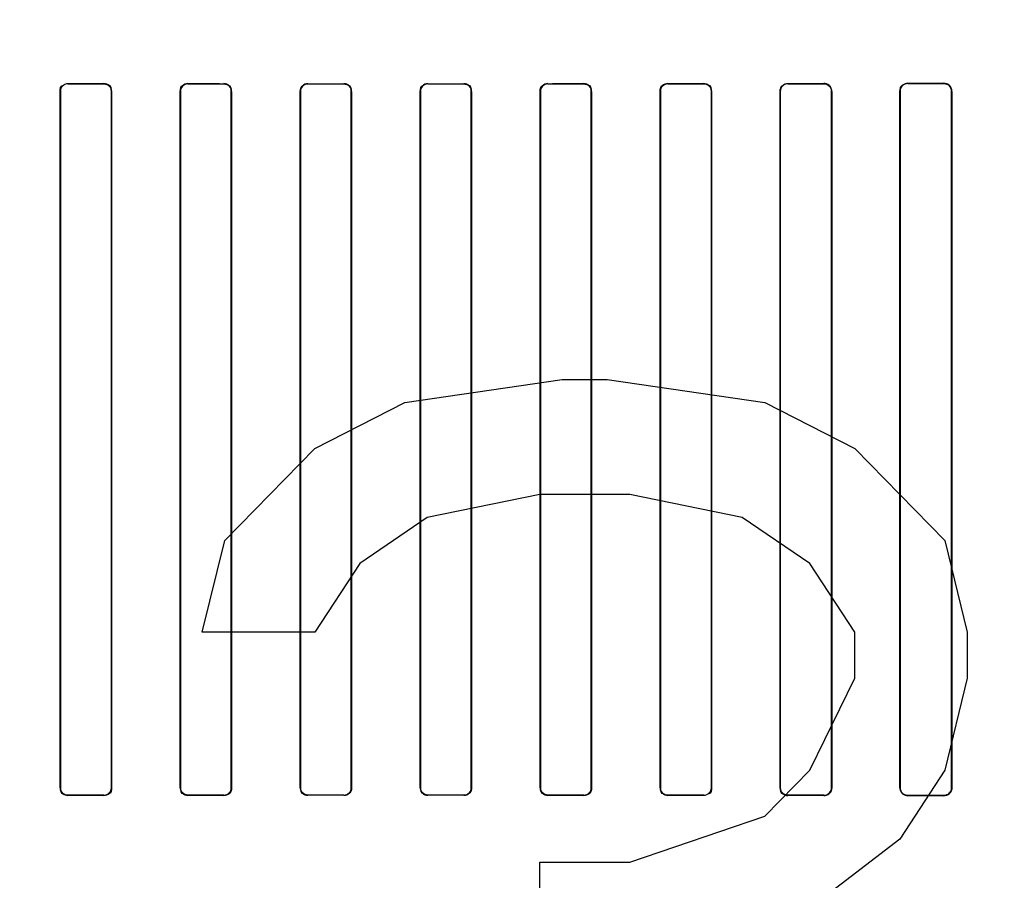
# Model space of a CAD drawing. Header units: millimetres. Extents: x 0 to 297, y 0 to 210.
# Tile 347 of 438: x 242.319 to 242.565, y 157.244 to 157.459. Entities that reach past the tile are written whole.
import ezdxf

# ---------------------------------------------------------------- set-up
doc = ezdxf.new("R2010")
doc.units = ezdxf.units.MM
doc.header["$LTSCALE"] = 16.335
doc.layers.get('0').update_dxf_attribs({"linetype": 'CONTINUOUS'})
for name, color, linetype in [('AXES_REF', 7, 'CONTINUOUS'), ('INTFCLR_1', 7, 'CONTINUOUS'), ('INTFCLR_72935', 7, 'CONTINUOUS')]:
    doc.layers.add(name, color=color, linetype=linetype)

msp = doc.modelspace()

# ---------------------------------------------------------------- linework, layer by layer
at = {"color": 7, "linetype": 'Continuous'}
for p, q in [((242.41479, 157.36323), (242.45416, 157.36898)), ((242.45416, 157.36898), (242.46541, 157.36898)), ((242.46541, 157.36898), (242.50479, 157.36323)), ((242.39229, 157.35174), (242.41479, 157.36323)), ((242.50479, 157.36323), (242.52729, 157.35174)), ((242.36979, 157.32877), (242.39229, 157.35174)), ((242.52729, 157.35174), (242.54979, 157.32877)), ((242.44854, 157.34025), (242.42041, 157.33451)), ((242.47104, 157.34025), (242.44854, 157.34025)), ((242.49916, 157.33451), (242.47104, 157.34025)), ((242.42041, 157.33451), (242.40354, 157.32302)), ((242.51604, 157.32302), (242.49916, 157.33451)), ((242.36416, 157.30579), (242.36979, 157.32877)), ((242.54979, 157.32877), (242.55541, 157.30579)), ((242.40354, 157.32302), (242.39229, 157.30579)), ((242.52729, 157.30579), (242.51604, 157.32302)), ((242.39229, 157.30579), (242.36416, 157.30579)), ((242.52729, 157.2943), (242.52729, 157.30579)), ((242.55541, 157.30579), (242.55541, 157.2943)), ((242.51604, 157.27132), (242.52729, 157.2943)), ((242.55541, 157.2943), (242.54979, 157.27132)), ((242.50479, 157.25983), (242.51604, 157.27132)), ((242.54979, 157.27132), (242.53854, 157.25408)), ((242.47104, 157.24834), (242.50479, 157.25983)), ((242.53854, 157.25408), (242.51604, 157.23685)), ((242.44854, 157.22536), (242.44854, 157.24834)), ((242.44854, 157.24834), (242.47104, 157.24834))]:
    msp.add_line(p, q, dxfattribs=at)
for radius in [5.8175, 5.817, 5.77975]:
    msp.add_circle((241.49791, 154.83398), radius, dxfattribs=at)
msp.add_arc((241.49791, 154.83398), 5.76, 278.277129, 261.722871, dxfattribs=at)
at = {"layer": 'AXES_REF', "color": 9, "linetype": 'Continuous'}
msp.add_circle((241.49791, 154.83398), 3.55715, dxfattribs=at)
at = {"layer": 'AXES_REF', "color": 7, "linetype": 'Continuous'}
msp.add_arc((241.49791, 154.83398), 5.892, 113.082666, 66.917334, dxfattribs=at)
at = {"layer": 'AXES_REF', "color": 9, "linetype": 'Continuous'}
msp.add_arc((241.49791, 154.83398), 5.30671, 94.41181, 85.58819, dxfattribs=at)
at = {"layer": 'INTFCLR_1', "color": 9, "linetype": 'Continuous'}
for p, q in [((242.33058, 157.44285), (242.33058, 157.44291)), ((242.33958, 157.44291), (242.33958, 157.44284)), ((242.36058, 157.44283), (242.36058, 157.44289)), ((242.36958, 157.44289), (242.36958, 157.44282)), ((242.39058, 157.44282), (242.39058, 157.44288)), ((242.39958, 157.44288), (242.39958, 157.44282)), ((242.42058, 157.44282), (242.42058, 157.44288)), ((242.42958, 157.44288), (242.42958, 157.44282)), ((242.45058, 157.44282), (242.45058, 157.44289)), ((242.45958, 157.44289), (242.45958, 157.44283)), ((242.48058, 157.44284), (242.48058, 157.44291)), ((242.48958, 157.44291), (242.48958, 157.44285)), ((242.51058, 157.44287), (242.51058, 157.44294)), ((242.51958, 157.44295), (242.51958, 157.44288)), ((242.54058, 157.44291), (242.54058, 157.44298)), ((242.54958, 157.44299), (242.54958, 157.44292)), ((242.32863, 157.44097), (242.3287, 157.44097)), ((242.34145, 157.44097), (242.34151, 157.44097)), ((242.35866, 157.44097), (242.35872, 157.44097)), ((242.37143, 157.44097), (242.37149, 157.44097)), ((242.38867, 157.44097), (242.38873, 157.44097)), ((242.40142, 157.44097), (242.40149, 157.44097)), ((242.41867, 157.44097), (242.41873, 157.44097)), ((242.43143, 157.44097), (242.43149, 157.44097)), ((242.44866, 157.44097), (242.44873, 157.44097)), ((242.46144, 157.44097), (242.4615, 157.44097)), ((242.47864, 157.44097), (242.47871, 157.44097)), ((242.49146, 157.44097), (242.49152, 157.44097)), ((242.50862, 157.44097), (242.50868, 157.44097)), ((242.52149, 157.44097), (242.52156, 157.44097)), ((242.53857, 157.44097), (242.53864, 157.44097)), ((242.55153, 157.44097), (242.5516, 157.44097)), ((242.3287, 157.26697), (242.32863, 157.26697)), ((242.34151, 157.26697), (242.34145, 157.26697)), ((242.35872, 157.26697), (242.35866, 157.26697)), ((242.37149, 157.26697), (242.37143, 157.26697)), ((242.38873, 157.26697), (242.38867, 157.26697)), ((242.40149, 157.26697), (242.40142, 157.26697)), ((242.41873, 157.26697), (242.41867, 157.26697)), ((242.43149, 157.26697), (242.43143, 157.26697)), ((242.44873, 157.26697), (242.44866, 157.26697)), ((242.4615, 157.26697), (242.46144, 157.26697)), ((242.47871, 157.26697), (242.47864, 157.26697)), ((242.49152, 157.26697), (242.49146, 157.26697)), ((242.50868, 157.26697), (242.50862, 157.26697)), ((242.52156, 157.26697), (242.52149, 157.26697)), ((242.53864, 157.26697), (242.53857, 157.26697)), ((242.5516, 157.26697), (242.55153, 157.26697)), ((242.33058, 157.26503), (242.33058, 157.26509)), ((242.33958, 157.2651), (242.33958, 157.26503)), ((242.36058, 157.26505), (242.36058, 157.26511)), ((242.36958, 157.26512), (242.36958, 157.26505)), ((242.39058, 157.26506), (242.39058, 157.26512)), ((242.39958, 157.26512), (242.39958, 157.26506)), ((242.42058, 157.26506), (242.42058, 157.26512)), ((242.42958, 157.26512), (242.42958, 157.26506)), ((242.45058, 157.26505), (242.45058, 157.26512)), ((242.45958, 157.26511), (242.45958, 157.26505)), ((242.48058, 157.26503), (242.48058, 157.2651)), ((242.48958, 157.26509), (242.48958, 157.26503)), ((242.51058, 157.265), (242.51058, 157.26507)), ((242.51958, 157.26506), (242.51958, 157.26499)), ((242.54058, 157.26496), (242.54058, 157.26503)), ((242.54958, 157.26502), (242.54958, 157.26495))]:
    msp.add_line(p, q, dxfattribs=at)
at = {"layer": 'INTFCLR_1', "color": 6, "linetype": 'Continuous'}
for p, q in [((242.32863, 157.44097), (242.32863, 157.26697)), ((242.3287, 157.44097), (242.3287, 157.26697)), ((242.34145, 157.26697), (242.34145, 157.44097)), ((242.34151, 157.26697), (242.34151, 157.44097)), ((242.35866, 157.44097), (242.35866, 157.26697)), ((242.35872, 157.44097), (242.35872, 157.26697)), ((242.37143, 157.26697), (242.37143, 157.44097)), ((242.37149, 157.26697), (242.37149, 157.44097)), ((242.38867, 157.44097), (242.38867, 157.26697)), ((242.38873, 157.44097), (242.38873, 157.26697)), ((242.40142, 157.26697), (242.40142, 157.44097)), ((242.40149, 157.26697), (242.40149, 157.44097)), ((242.41867, 157.44097), (242.41867, 157.26697)), ((242.41873, 157.44097), (242.41873, 157.26697)), ((242.43143, 157.26697), (242.43143, 157.44097)), ((242.43149, 157.26697), (242.43149, 157.44097)), ((242.44866, 157.44097), (242.44866, 157.26697)), ((242.44873, 157.44097), (242.44873, 157.26697)), ((242.46144, 157.26697), (242.46144, 157.44097)), ((242.4615, 157.26697), (242.4615, 157.44097)), ((242.47864, 157.44097), (242.47864, 157.26697)), ((242.47871, 157.44097), (242.47871, 157.26697)), ((242.49146, 157.26697), (242.49146, 157.44097)), ((242.49152, 157.26697), (242.49152, 157.44097)), ((242.50862, 157.44097), (242.50862, 157.26697)), ((242.50868, 157.44097), (242.50868, 157.26697)), ((242.52149, 157.26697), (242.52149, 157.44097)), ((242.52156, 157.26697), (242.52156, 157.44097)), ((242.53857, 157.44097), (242.53857, 157.26697)), ((242.53864, 157.44097), (242.53864, 157.26697)), ((242.55153, 157.26697), (242.55153, 157.44097)), ((242.5516, 157.26697), (242.5516, 157.44097))]:
    msp.add_line(p, q, dxfattribs=at)
for centre, major_axis, start_param, end_param in [((242.41008, 157.44397), (0.31293, 0), -1.827661, -1.798036), ((242.41008, 157.44397), (0.33093, 0), -1.8134, -1.785477), ((242.41008, 157.44397), (0.31293, 0), -1.729645, -1.700582), ((242.41008, 157.44397), (0.33093, 0), -1.720938, -1.693486), ((242.41008, 157.44397), (0.31293, 0), -1.633151, -1.604356), ((242.41008, 157.44397), (0.33093, 0), -1.629755, -1.60253), ((242.41008, 157.44397), (0.31293, 0), -1.537236, -1.508442), ((242.41008, 157.44397), (0.33093, 0), -1.539062, -1.511838), ((242.41008, 157.44397), (0.31293, 0), -1.441011, -1.411947), ((242.41008, 157.44397), (0.33093, 0), -1.448107, -1.420655), ((242.41008, 157.44397), (0.31293, 0), -1.343557, -1.313932), ((242.41008, 157.44397), (0.33093, 0), -1.356116, -1.328192), ((242.41008, 157.44397), (0.31293, 0), -1.243846, -1.213314), ((242.41008, 157.44397), (0.33093, 0), -1.262235, -1.233556), ((242.41008, 157.44397), (0.31293, 0), -1.140627, -1.108745), ((242.41008, 157.44397), (0.33093, 0), -1.165445, -1.135656), ((242.41008, 157.26397), (0.33093, 0), 1.785477, 1.8134), ((242.41008, 157.26397), (0.31293, 0), 1.798036, 1.827661), ((242.41008, 157.26397), (0.33093, 0), 1.693486, 1.720938), ((242.41008, 157.26397), (0.31293, 0), 1.700582, 1.729645), ((242.41008, 157.26397), (0.33093, 0), 1.60253, 1.629755), ((242.41008, 157.26397), (0.31293, 0), 1.604356, 1.633151), ((242.41008, 157.26397), (0.33093, 0), 1.511838, 1.539062), ((242.41008, 157.26397), (0.31293, 0), 1.508442, 1.537236), ((242.41008, 157.26397), (0.33093, 0), 1.420655, 1.448107), ((242.41008, 157.26397), (0.31293, 0), 1.411947, 1.441011), ((242.41008, 157.26397), (0.33093, 0), 1.328192, 1.356116), ((242.41008, 157.26397), (0.31293, 0), 1.313932, 1.343557), ((242.41008, 157.26397), (0.33093, 0), 1.233556, 1.262235), ((242.41008, 157.26397), (0.31293, 0), 1.213314, 1.243846), ((242.41008, 157.26397), (0.33093, 0), 1.135656, 1.165445), ((242.41008, 157.26397), (0.31293, 0), 1.108745, 1.140627)]:
    msp.add_ellipse(centre, major_axis=major_axis, ratio=0.003491, start_param=start_param, end_param=end_param, dxfattribs=at)
for points in [[(242.32863, 157.44097), (242.32863, 157.44152), (242.32878, 157.44247), (242.32934, 157.44247)], [(242.35866, 157.44097), (242.35866, 157.44152), (242.35881, 157.44246), (242.35936, 157.44246)], [(242.44866, 157.44097), (242.44866, 157.44152), (242.44882, 157.44245), (242.44937, 157.44246)], [(242.47864, 157.44097), (242.47864, 157.44152), (242.47879, 157.44246), (242.47934, 157.44246)], [(242.34145, 157.44097), (242.34145, 157.4415), (242.3413, 157.44241), (242.34077, 157.44241)], [(242.37143, 157.44097), (242.37143, 157.4415), (242.37128, 157.44241), (242.37075, 157.44241)], [(242.40142, 157.44097), (242.40142, 157.4415), (242.40127, 157.4424), (242.40075, 157.4424)], [(242.41867, 157.44097), (242.41867, 157.44151), (242.41882, 157.44245), (242.41937, 157.44245)], [(242.43143, 157.44097), (242.43143, 157.4415), (242.43127, 157.44241), (242.43074, 157.44241)], [(242.46144, 157.44097), (242.46144, 157.4415), (242.46129, 157.44241), (242.46076, 157.44241)], [(242.49146, 157.44097), (242.49146, 157.4415), (242.49131, 157.44242), (242.49078, 157.44242)], [(242.52149, 157.44097), (242.52149, 157.4415), (242.52136, 157.44241), (242.52083, 157.44241)], [(242.3287, 157.26697), (242.3287, 157.26644), (242.32885, 157.26552), (242.32938, 157.26552)], [(242.34151, 157.26697), (242.34151, 157.26642), (242.34136, 157.26548), (242.34081, 157.26548)], [(242.35872, 157.26697), (242.35872, 157.26644), (242.35887, 157.26553), (242.3594, 157.26553)], [(242.37149, 157.26697), (242.37149, 157.26642), (242.37134, 157.26548), (242.37079, 157.26548)], [(242.38873, 157.26697), (242.38873, 157.26644), (242.38889, 157.26553), (242.38942, 157.26553)], [(242.40149, 157.26697), (242.40149, 157.26643), (242.40133, 157.26549), (242.40079, 157.26549)], [(242.41873, 157.26697), (242.41873, 157.26644), (242.41888, 157.26554), (242.41941, 157.26554)], [(242.44873, 157.26697), (242.44873, 157.26644), (242.44888, 157.26553), (242.44941, 157.26553)], [(242.4615, 157.26697), (242.4615, 157.26642), (242.46134, 157.26548), (242.4608, 157.26548)], [(242.47871, 157.26697), (242.47871, 157.26644), (242.47885, 157.26553), (242.47939, 157.26553)], [(242.49152, 157.26697), (242.49152, 157.26642), (242.49137, 157.26547), (242.49082, 157.26547)], [(242.50868, 157.26697), (242.50868, 157.26644), (242.50882, 157.26552), (242.50936, 157.26552)]]:
    msp.add_open_spline(points, degree=3, dxfattribs=at)
for points, knots in [([(242.33058, 157.44285), (242.33009, 157.44285), (242.32909, 157.44244), (242.3287, 157.44144), (242.3287, 157.44097)], [0, 0, 0, 0, 0.506253, 1, 1, 1, 1]), ([(242.34151, 157.44097), (242.34151, 157.44146), (242.3411, 157.44249), (242.34008, 157.44291), (242.33958, 157.44291)], [0, 0, 0, 0, 0.496562, 1, 1, 1, 1]), ([(242.36058, 157.44283), (242.3601, 157.44283), (242.35911, 157.44243), (242.35872, 157.44144), (242.35872, 157.44097)], [0, 0, 0, 0, 0.502969, 1, 1, 1, 1]), ([(242.37149, 157.44097), (242.37149, 157.44146), (242.37109, 157.44248), (242.37007, 157.44289), (242.36958, 157.44289)], [0, 0, 0, 0, 0.499537, 1, 1, 1, 1]), ([(242.38867, 157.44097), (242.38867, 157.44142), (242.38903, 157.44243), (242.39005, 157.44288), (242.39058, 157.44288)], [0, 0, 0, 0, 0.459316, 1, 1, 1, 1]), ([(242.39058, 157.44282), (242.39011, 157.44282), (242.38912, 157.44242), (242.38873, 157.44144), (242.38873, 157.44097)], [0, 0, 0, 0, 0.501232, 1, 1, 1, 1]), ([(242.40149, 157.44097), (242.40149, 157.44146), (242.40108, 157.44247), (242.40006, 157.44288), (242.39958, 157.44288)], [0, 0, 0, 0, 0.500819, 1, 1, 1, 1]), ([(242.42058, 157.44282), (242.42011, 157.44282), (242.41913, 157.44242), (242.41873, 157.44144), (242.41873, 157.44097)], [0, 0, 0, 0, 0.500961, 1, 1, 1, 1]), ([(242.43149, 157.44097), (242.43149, 157.44146), (242.43108, 157.44247), (242.43007, 157.44288), (242.42958, 157.44288)], [0, 0, 0, 0, 0.500481, 1, 1, 1, 1]), ([(242.45058, 157.44282), (242.4501, 157.44282), (242.44912, 157.44243), (242.44873, 157.44144), (242.44873, 157.44097)], [0, 0, 0, 0, 0.502137, 1, 1, 1, 1]), ([(242.4615, 157.44097), (242.4615, 157.44146), (242.46109, 157.44248), (242.46007, 157.44289), (242.45958, 157.44289)], [0, 0, 0, 0, 0.498499, 1, 1, 1, 1]), ([(242.48058, 157.44284), (242.4801, 157.44284), (242.4791, 157.44244), (242.47871, 157.44144), (242.47871, 157.44097)], [0, 0, 0, 0, 0.504817, 1, 1, 1, 1]), ([(242.49152, 157.44097), (242.49152, 157.44151), (242.49105, 157.44255), (242.49003, 157.44291), (242.48958, 157.44291)], [0, 0, 0, 0, 0.547671, 1, 1, 1, 1]), ([(242.50862, 157.44097), (242.50862, 157.44152), (242.5091, 157.44257), (242.51013, 157.44293), (242.51058, 157.44294)], [0, 0, 0, 0, 0.551181, 1, 1, 1, 1]), ([(242.51058, 157.44287), (242.51009, 157.44287), (242.50908, 157.44245), (242.50868, 157.44145), (242.50868, 157.44097)], [0, 0, 0, 0, 0.509133, 1, 1, 1, 1]), ([(242.52156, 157.44097), (242.52156, 157.44152), (242.52109, 157.44257), (242.52004, 157.44295), (242.51958, 157.44295)], [0, 0, 0, 0, 0.541843, 1, 1, 1, 1]), ([(242.54058, 157.44298), (242.5401, 157.44298), (242.53905, 157.44259), (242.53857, 157.44152), (242.53857, 157.44097)], [0, 0, 0, 0, 0.463766, 1, 1, 1, 1]), ([(242.54058, 157.44291), (242.54007, 157.44291), (242.53904, 157.44248), (242.53864, 157.44145), (242.53864, 157.44097)], [0, 0, 0, 0, 0.515306, 1, 1, 1, 1]), ([(242.5516, 157.44097), (242.5516, 157.44152), (242.55113, 157.4426), (242.55006, 157.44299), (242.54958, 157.44299)], [0, 0, 0, 0, 0.533482, 1, 1, 1, 1]), ([(242.55153, 157.44097), (242.55153, 157.4415), (242.55107, 157.44255), (242.55004, 157.44292), (242.54958, 157.44292)], [0, 0, 0, 0, 0.535916, 1, 1, 1, 1]), ([(242.32863, 157.26697), (242.32863, 157.26643), (242.32911, 157.26539), (242.33013, 157.26503), (242.33058, 157.26503)], [0, 0, 0, 0, 0.547671, 1, 1, 1, 1]), ([(242.33958, 157.2651), (242.34006, 157.2651), (242.34106, 157.2655), (242.34145, 157.2665), (242.34145, 157.26697)], [0, 0, 0, 0, 0.504817, 1, 1, 1, 1]), ([(242.35866, 157.26697), (242.35866, 157.26648), (242.35906, 157.26546), (242.36009, 157.26505), (242.36058, 157.26505)], [0, 0, 0, 0, 0.498498, 1, 1, 1, 1]), ([(242.36958, 157.26512), (242.37005, 157.26512), (242.37104, 157.26551), (242.37143, 157.2665), (242.37143, 157.26697)], [0, 0, 0, 0, 0.502135, 1, 1, 1, 1]), ([(242.38867, 157.26697), (242.38867, 157.26648), (242.38908, 157.26547), (242.39009, 157.26506), (242.39058, 157.26506)], [0, 0, 0, 0, 0.500481, 1, 1, 1, 1]), ([(242.39958, 157.26512), (242.40005, 157.26512), (242.40103, 157.26552), (242.40142, 157.2665), (242.40142, 157.26697)], [0, 0, 0, 0, 0.50096, 1, 1, 1, 1]), ([(242.41867, 157.26697), (242.41867, 157.26648), (242.41908, 157.26547), (242.42009, 157.26506), (242.42058, 157.26506)], [0, 0, 0, 0, 0.500819, 1, 1, 1, 1]), ([(242.42958, 157.26512), (242.43005, 157.26512), (242.43103, 157.26552), (242.43143, 157.2665), (242.43143, 157.26697)], [0, 0, 0, 0, 0.501233, 1, 1, 1, 1]), ([(242.43149, 157.26697), (242.43149, 157.26652), (242.43113, 157.26551), (242.43011, 157.26506), (242.42958, 157.26506)], [0, 0, 0, 0, 0.459315, 1, 1, 1, 1]), ([(242.44866, 157.26697), (242.44866, 157.26648), (242.44907, 157.26546), (242.45009, 157.26505), (242.45058, 157.26505)], [0, 0, 0, 0, 0.499539, 1, 1, 1, 1]), ([(242.45958, 157.26511), (242.46006, 157.26511), (242.46104, 157.26551), (242.46144, 157.2665), (242.46144, 157.26697)], [0, 0, 0, 0, 0.502967, 1, 1, 1, 1]), ([(242.47864, 157.26697), (242.47864, 157.26648), (242.47905, 157.26545), (242.48008, 157.26503), (242.48058, 157.26503)], [0, 0, 0, 0, 0.496563, 1, 1, 1, 1]), ([(242.48958, 157.26509), (242.49006, 157.26509), (242.49106, 157.2655), (242.49146, 157.2665), (242.49146, 157.26697)], [0, 0, 0, 0, 0.506253, 1, 1, 1, 1]), ([(242.50862, 157.26697), (242.50862, 157.26642), (242.50909, 157.26537), (242.51012, 157.265), (242.51058, 157.265)], [0, 0, 0, 0, 0.544567, 1, 1, 1, 1]), ([(242.51958, 157.26506), (242.52008, 157.26506), (242.5211, 157.26548), (242.52149, 157.26649), (242.52149, 157.26697)], [0, 0, 0, 0, 0.511255, 1, 1, 1, 1]), ([(242.51958, 157.26499), (242.52004, 157.26499), (242.52109, 157.26537), (242.52156, 157.26642), (242.52156, 157.26697)], [0, 0, 0, 0, 0.459211, 1, 1, 1, 1]), ([(242.53857, 157.26697), (242.53857, 157.26642), (242.53905, 157.26535), (242.54011, 157.26496), (242.54058, 157.26496)], [0, 0, 0, 0, 0.537377, 1, 1, 1, 1]), ([(242.53864, 157.26697), (242.53864, 157.26644), (242.5391, 157.2654), (242.54012, 157.26503), (242.54058, 157.26503)], [0, 0, 0, 0, 0.539272, 1, 1, 1, 1]), ([(242.54958, 157.26502), (242.5501, 157.26502), (242.55114, 157.26545), (242.55153, 157.26649), (242.55153, 157.26697)], [0, 0, 0, 0, 0.518242, 1, 1, 1, 1]), ([(242.54958, 157.26495), (242.55006, 157.26495), (242.55113, 157.26534), (242.5516, 157.26642), (242.5516, 157.26697)], [0, 0, 0, 0, 0.467063, 1, 1, 1, 1])]:
    msp.add_open_spline(points, degree=3, knots=knots, dxfattribs=at)
at = {"layer": 'INTFCLR_72935', "color": 9, "linetype": 'Continuous'}
for p, q in [((242.33058, 157.44291), (242.33058, 157.44285)), ((242.33958, 157.44284), (242.33958, 157.44291)), ((242.36058, 157.44289), (242.36058, 157.44283)), ((242.36958, 157.44282), (242.36958, 157.44289)), ((242.39058, 157.44288), (242.39058, 157.44282)), ((242.39958, 157.44282), (242.39958, 157.44288)), ((242.42058, 157.44288), (242.42058, 157.44282)), ((242.42958, 157.44282), (242.42958, 157.44288)), ((242.45058, 157.44289), (242.45058, 157.44282)), ((242.45958, 157.44283), (242.45958, 157.44289)), ((242.48058, 157.44291), (242.48058, 157.44284)), ((242.48958, 157.44285), (242.48958, 157.44291)), ((242.51058, 157.44294), (242.51058, 157.44287)), ((242.51958, 157.44288), (242.51958, 157.44295)), ((242.54058, 157.44298), (242.54058, 157.44291)), ((242.54958, 157.44292), (242.54958, 157.44299)), ((242.3287, 157.44097), (242.32863, 157.44097)), ((242.34151, 157.44097), (242.34145, 157.44097)), ((242.35872, 157.44097), (242.35866, 157.44097)), ((242.37149, 157.44097), (242.37143, 157.44097)), ((242.38873, 157.44097), (242.38867, 157.44097)), ((242.40149, 157.44097), (242.40142, 157.44097)), ((242.41873, 157.44097), (242.41867, 157.44097)), ((242.43149, 157.44097), (242.43143, 157.44097)), ((242.44873, 157.44097), (242.44866, 157.44097)), ((242.4615, 157.44097), (242.46144, 157.44097)), ((242.47871, 157.44097), (242.47864, 157.44097)), ((242.49152, 157.44097), (242.49146, 157.44097)), ((242.50868, 157.44097), (242.50862, 157.44097)), ((242.52156, 157.44097), (242.52149, 157.44097)), ((242.53864, 157.44097), (242.53857, 157.44097)), ((242.5516, 157.44097), (242.55153, 157.44097)), ((242.32863, 157.26697), (242.3287, 157.26697)), ((242.34145, 157.26697), (242.34151, 157.26697)), ((242.35866, 157.26697), (242.35872, 157.26697)), ((242.37143, 157.26697), (242.37149, 157.26697)), ((242.38867, 157.26697), (242.38873, 157.26697)), ((242.40142, 157.26697), (242.40149, 157.26697)), ((242.41867, 157.26697), (242.41873, 157.26697)), ((242.43143, 157.26697), (242.43149, 157.26697)), ((242.44866, 157.26697), (242.44873, 157.26697)), ((242.46144, 157.26697), (242.4615, 157.26697)), ((242.47864, 157.26697), (242.47871, 157.26697)), ((242.49146, 157.26697), (242.49152, 157.26697)), ((242.50862, 157.26697), (242.50868, 157.26697)), ((242.52149, 157.26697), (242.52156, 157.26697)), ((242.53857, 157.26697), (242.53864, 157.26697)), ((242.55153, 157.26697), (242.5516, 157.26697)), ((242.33058, 157.26509), (242.33058, 157.26503)), ((242.33958, 157.26503), (242.33958, 157.2651)), ((242.36058, 157.26511), (242.36058, 157.26505)), ((242.36958, 157.26505), (242.36958, 157.26512)), ((242.39058, 157.26512), (242.39058, 157.26506)), ((242.39958, 157.26506), (242.39958, 157.26512)), ((242.42058, 157.26512), (242.42058, 157.26506)), ((242.42958, 157.26506), (242.42958, 157.26512)), ((242.45058, 157.26512), (242.45058, 157.26505)), ((242.45958, 157.26505), (242.45958, 157.26511)), ((242.48058, 157.2651), (242.48058, 157.26503)), ((242.48958, 157.26503), (242.48958, 157.26509)), ((242.51058, 157.26507), (242.51058, 157.265)), ((242.51958, 157.26499), (242.51958, 157.26506)), ((242.54058, 157.26503), (242.54058, 157.26496)), ((242.54958, 157.26495), (242.54958, 157.26502))]:
    msp.add_line(p, q, dxfattribs=at)
at = {"layer": 'INTFCLR_72935', "color": 6, "linetype": 'Continuous'}
for p, q in [((242.32863, 157.26697), (242.32863, 157.44097)), ((242.3287, 157.26697), (242.3287, 157.44097)), ((242.34145, 157.44097), (242.34145, 157.26697)), ((242.34151, 157.44097), (242.34151, 157.26697)), ((242.35866, 157.26697), (242.35866, 157.44097)), ((242.35872, 157.26697), (242.35872, 157.44097)), ((242.37143, 157.44097), (242.37143, 157.26697)), ((242.37149, 157.44097), (242.37149, 157.26697)), ((242.38867, 157.26697), (242.38867, 157.44097)), ((242.38873, 157.26697), (242.38873, 157.44097)), ((242.40142, 157.44097), (242.40142, 157.26697)), ((242.40149, 157.44097), (242.40149, 157.26697)), ((242.41867, 157.26697), (242.41867, 157.44097)), ((242.41873, 157.26697), (242.41873, 157.44097)), ((242.43143, 157.44097), (242.43143, 157.26697)), ((242.43149, 157.44097), (242.43149, 157.26697)), ((242.44866, 157.26697), (242.44866, 157.44097)), ((242.44873, 157.26697), (242.44873, 157.44097)), ((242.46144, 157.44097), (242.46144, 157.26697)), ((242.4615, 157.44097), (242.4615, 157.26697)), ((242.47864, 157.26697), (242.47864, 157.44097)), ((242.47871, 157.26697), (242.47871, 157.44097)), ((242.49146, 157.44097), (242.49146, 157.26697)), ((242.49152, 157.44097), (242.49152, 157.26697)), ((242.50862, 157.26697), (242.50862, 157.44097)), ((242.50868, 157.26697), (242.50868, 157.44097)), ((242.52149, 157.44097), (242.52149, 157.26697)), ((242.52156, 157.44097), (242.52156, 157.26697)), ((242.53857, 157.26697), (242.53857, 157.44097)), ((242.53864, 157.26697), (242.53864, 157.44097)), ((242.55153, 157.44097), (242.55153, 157.26697)), ((242.5516, 157.44097), (242.5516, 157.26697))]:
    msp.add_line(p, q, dxfattribs=at)
for centre, major_axis, start_param, end_param in [((242.41008, 157.44397), (0.31293, 0), -1.827661, -1.798036), ((242.41008, 157.44397), (0.33093, 0), -1.8134, -1.785477), ((242.41008, 157.44397), (0.31293, 0), -1.729645, -1.700582), ((242.41008, 157.44397), (0.33093, 0), -1.720938, -1.693486), ((242.41008, 157.44397), (0.31293, 0), -1.633151, -1.604356), ((242.41008, 157.44397), (0.33093, 0), -1.629755, -1.60253), ((242.41008, 157.44397), (0.31293, 0), -1.537236, -1.508442), ((242.41008, 157.44397), (0.33093, 0), -1.539062, -1.511838), ((242.41008, 157.44397), (0.31293, 0), -1.441011, -1.411947), ((242.41008, 157.44397), (0.33093, 0), -1.448107, -1.420655), ((242.41008, 157.44397), (0.31293, 0), -1.343557, -1.313932), ((242.41008, 157.44397), (0.33093, 0), -1.356116, -1.328192), ((242.41008, 157.44397), (0.31293, 0), -1.243846, -1.213314), ((242.41008, 157.44397), (0.33093, 0), -1.262235, -1.233556), ((242.41008, 157.44397), (0.31293, 0), -1.140627, -1.108745), ((242.41008, 157.44397), (0.33093, 0), -1.165445, -1.135656), ((242.41008, 157.26397), (0.33093, 0), 1.785477, 1.8134), ((242.41008, 157.26397), (0.31293, 0), 1.798036, 1.827661), ((242.41008, 157.26397), (0.33093, 0), 1.693486, 1.720938), ((242.41008, 157.26397), (0.31293, 0), 1.700582, 1.729645), ((242.41008, 157.26397), (0.33093, 0), 1.60253, 1.629755), ((242.41008, 157.26397), (0.31293, 0), 1.604356, 1.633151), ((242.41008, 157.26397), (0.33093, 0), 1.511838, 1.539062), ((242.41008, 157.26397), (0.31293, 0), 1.508442, 1.537236), ((242.41008, 157.26397), (0.33093, 0), 1.420655, 1.448107), ((242.41008, 157.26397), (0.31293, 0), 1.411947, 1.441011), ((242.41008, 157.26397), (0.33093, 0), 1.328192, 1.356116), ((242.41008, 157.26397), (0.31293, 0), 1.313932, 1.343557), ((242.41008, 157.26397), (0.33093, 0), 1.233556, 1.262235), ((242.41008, 157.26397), (0.31293, 0), 1.213314, 1.243846), ((242.41008, 157.26397), (0.33093, 0), 1.135656, 1.165445), ((242.41008, 157.26397), (0.31293, 0), 1.108745, 1.140627)]:
    msp.add_ellipse(centre, major_axis=major_axis, ratio=0.003491, start_param=start_param, end_param=end_param, dxfattribs=at)
for points, knots in [([(242.33958, 157.44284), (242.34006, 157.44284), (242.34106, 157.44243), (242.34145, 157.44144), (242.34145, 157.44097)], [0, 0, 0, 0, 0.508383, 1, 1, 1, 1]), ([(242.36058, 157.44289), (242.36008, 157.44289), (242.35906, 157.44247), (242.35866, 157.44145), (242.35866, 157.44097)], [0, 0, 0, 0, 0.509349, 1, 1, 1, 1]), ([(242.36958, 157.44282), (242.37006, 157.44282), (242.37105, 157.44242), (242.37143, 157.44143), (242.37143, 157.44097)], [0, 0, 0, 0, 0.510179, 1, 1, 1, 1]), ([(242.39058, 157.44288), (242.39008, 157.44288), (242.38906, 157.44246), (242.38867, 157.44145), (242.38867, 157.44097)], [0, 0, 0, 0, 0.511746, 1, 1, 1, 1]), ([(242.39958, 157.44282), (242.40006, 157.44282), (242.40104, 157.44241), (242.40142, 157.44143), (242.40142, 157.44097)], [0, 0, 0, 0, 0.506381, 1, 1, 1, 1]), ([(242.42058, 157.44288), (242.42009, 157.44288), (242.41907, 157.44246), (242.41867, 157.44145), (242.41867, 157.44097)], [0, 0, 0, 0, 0.506297, 1, 1, 1, 1]), ([(242.42958, 157.44282), (242.43006, 157.44282), (242.43104, 157.44241), (242.43143, 157.44143), (242.43143, 157.44097)], [0, 0, 0, 0, 0.511587, 1, 1, 1, 1]), ([(242.45058, 157.44289), (242.45008, 157.44289), (242.44906, 157.44247), (242.44866, 157.44145), (242.44866, 157.44097)], [0, 0, 0, 0, 0.510275, 1, 1, 1, 1]), ([(242.45958, 157.44283), (242.46006, 157.44283), (242.46105, 157.44242), (242.46144, 157.44144), (242.46144, 157.44097)], [0, 0, 0, 0, 0.509046, 1, 1, 1, 1]), ([(242.48058, 157.44291), (242.48008, 157.44291), (242.47905, 157.44248), (242.47864, 157.44145), (242.47864, 157.44097)], [0, 0, 0, 0, 0.508852, 1, 1, 1, 1]), ([(242.48958, 157.44285), (242.49007, 157.44285), (242.49107, 157.44243), (242.49146, 157.44144), (242.49146, 157.44097)], [0, 0, 0, 0, 0.512263, 1, 1, 1, 1]), ([(242.50862, 157.44097), (242.50862, 157.44152), (242.50909, 157.44257), (242.51012, 157.44293), (242.51058, 157.44294)], [0, 0, 0, 0, 0.544567, 1, 1, 1, 1]), ([(242.52156, 157.44097), (242.52156, 157.44152), (242.52108, 157.44258), (242.52003, 157.44295), (242.51958, 157.44295)], [0, 0, 0, 0, 0.549585, 1, 1, 1, 1]), ([(242.51958, 157.44288), (242.52008, 157.44288), (242.5211, 157.44245), (242.52149, 157.44144), (242.52149, 157.44097)], [0, 0, 0, 0, 0.516943, 1, 1, 1, 1]), ([(242.53857, 157.44097), (242.53857, 157.44152), (242.53905, 157.44259), (242.54011, 157.44298), (242.54058, 157.44298)], [0, 0, 0, 0, 0.537376, 1, 1, 1, 1]), ([(242.5516, 157.44097), (242.5516, 157.44153), (242.55112, 157.44261), (242.55005, 157.44299), (242.54958, 157.44299)], [0, 0, 0, 0, 0.540749, 1, 1, 1, 1]), ([(242.54958, 157.44292), (242.5501, 157.44292), (242.55115, 157.44248), (242.55153, 157.44144), (242.55153, 157.44097)], [0, 0, 0, 0, 0.524781, 1, 1, 1, 1]), ([(242.33058, 157.26509), (242.33009, 157.26509), (242.32909, 157.2655), (242.3287, 157.2665), (242.3287, 157.26697)], [0, 0, 0, 0, 0.512262, 1, 1, 1, 1]), ([(242.33958, 157.26503), (242.34008, 157.26503), (242.34111, 157.26546), (242.34151, 157.26648), (242.34151, 157.26697)], [0, 0, 0, 0, 0.508852, 1, 1, 1, 1]), ([(242.36058, 157.26511), (242.3601, 157.26511), (242.35911, 157.26552), (242.35872, 157.2665), (242.35872, 157.26697)], [0, 0, 0, 0, 0.509046, 1, 1, 1, 1]), ([(242.36958, 157.26505), (242.37008, 157.26505), (242.3711, 157.26547), (242.37149, 157.26649), (242.37149, 157.26697)], [0, 0, 0, 0, 0.510275, 1, 1, 1, 1]), ([(242.39058, 157.26512), (242.3901, 157.26512), (242.38911, 157.26553), (242.38873, 157.26651), (242.38873, 157.26697)], [0, 0, 0, 0, 0.511586, 1, 1, 1, 1]), ([(242.39958, 157.26506), (242.40007, 157.26506), (242.40109, 157.26548), (242.40149, 157.26649), (242.40149, 157.26697)], [0, 0, 0, 0, 0.506297, 1, 1, 1, 1]), ([(242.42058, 157.26512), (242.4201, 157.26512), (242.41912, 157.26553), (242.41873, 157.2665), (242.41873, 157.26697)], [0, 0, 0, 0, 0.506381, 1, 1, 1, 1]), ([(242.42958, 157.26506), (242.43008, 157.26506), (242.43109, 157.26548), (242.43149, 157.26649), (242.43149, 157.26697)], [0, 0, 0, 0, 0.511746, 1, 1, 1, 1]), ([(242.45058, 157.26512), (242.4501, 157.26512), (242.44911, 157.26552), (242.44873, 157.26651), (242.44873, 157.26697)], [0, 0, 0, 0, 0.510179, 1, 1, 1, 1]), ([(242.45958, 157.26505), (242.46008, 157.26505), (242.4611, 157.26547), (242.4615, 157.26649), (242.4615, 157.26697)], [0, 0, 0, 0, 0.509349, 1, 1, 1, 1]), ([(242.48058, 157.2651), (242.48009, 157.2651), (242.4791, 157.26551), (242.47871, 157.2665), (242.47871, 157.26697)], [0, 0, 0, 0, 0.508383, 1, 1, 1, 1]), ([(242.51058, 157.26507), (242.51008, 157.26507), (242.50907, 157.26549), (242.50868, 157.2665), (242.50868, 157.26697)], [0, 0, 0, 0, 0.512923, 1, 1, 1, 1]), ([(242.52156, 157.26697), (242.52156, 157.26642), (242.52109, 157.26536), (242.52004, 157.26499), (242.51958, 157.26499)], [0, 0, 0, 0, 0.541842, 1, 1, 1, 1]), ([(242.53857, 157.26697), (242.53857, 157.26641), (242.53905, 157.26534), (242.54011, 157.26496), (242.54058, 157.26496)], [0, 0, 0, 0, 0.542611, 1, 1, 1, 1]), ([(242.54058, 157.26503), (242.54006, 157.26503), (242.53903, 157.26547), (242.53864, 157.2665), (242.53864, 157.26697)], [0, 0, 0, 0, 0.520593, 1, 1, 1, 1]), ([(242.5516, 157.26697), (242.5516, 157.26642), (242.55113, 157.26534), (242.55006, 157.26495), (242.54958, 157.26495)], [0, 0, 0, 0, 0.533482, 1, 1, 1, 1]), ([(242.55153, 157.26697), (242.55153, 157.26643), (242.55107, 157.26538), (242.55003, 157.26502), (242.54958, 157.26502)], [0, 0, 0, 0, 0.543266, 1, 1, 1, 1])]:
    msp.add_open_spline(points, degree=3, knots=knots, dxfattribs=at)
for points in [[(242.34151, 157.44097), (242.34151, 157.44152), (242.34136, 157.44246), (242.34081, 157.44246)], [(242.37149, 157.44097), (242.37149, 157.44152), (242.37134, 157.44245), (242.37079, 157.44246)], [(242.43149, 157.44097), (242.43149, 157.44152), (242.43133, 157.44246), (242.43078, 157.44246)], [(242.4615, 157.44097), (242.4615, 157.44152), (242.46134, 157.44246), (242.4608, 157.44246)], [(242.49152, 157.44097), (242.49152, 157.44152), (242.49137, 157.44247), (242.49082, 157.44247)], [(242.32863, 157.44097), (242.32863, 157.44151), (242.32877, 157.44245), (242.32932, 157.44245)], [(242.3287, 157.44097), (242.3287, 157.4415), (242.32885, 157.44242), (242.32938, 157.44242)], [(242.35872, 157.44097), (242.35872, 157.4415), (242.35887, 157.44241), (242.3594, 157.44241)], [(242.38873, 157.44097), (242.38873, 157.4415), (242.38889, 157.44241), (242.38942, 157.44241)], [(242.40149, 157.44097), (242.40149, 157.44151), (242.40133, 157.44245), (242.40079, 157.44245)], [(242.41873, 157.44097), (242.41873, 157.4415), (242.41888, 157.4424), (242.41941, 157.4424)], [(242.44873, 157.44097), (242.44873, 157.4415), (242.44888, 157.44241), (242.44941, 157.44241)], [(242.47871, 157.44097), (242.47871, 157.4415), (242.47885, 157.44241), (242.47939, 157.44241)], [(242.50868, 157.44097), (242.50868, 157.4415), (242.50882, 157.44242), (242.50936, 157.44242)], [(242.53864, 157.44097), (242.53864, 157.44151), (242.53878, 157.44244), (242.53931, 157.44244)], [(242.32863, 157.26697), (242.32863, 157.26642), (242.32878, 157.26547), (242.32934, 157.26547)], [(242.34145, 157.26697), (242.34145, 157.26644), (242.3413, 157.26553), (242.34077, 157.26553)], [(242.35866, 157.26697), (242.35866, 157.26642), (242.35881, 157.26548), (242.35936, 157.26548)], [(242.37143, 157.26697), (242.37143, 157.26644), (242.37128, 157.26553), (242.37075, 157.26553)], [(242.38867, 157.26697), (242.38867, 157.26642), (242.38883, 157.26548), (242.38938, 157.26548)], [(242.40142, 157.26697), (242.40142, 157.26644), (242.40127, 157.26554), (242.40075, 157.26554)], [(242.41867, 157.26697), (242.41867, 157.26643), (242.41882, 157.26549), (242.41937, 157.26549)], [(242.43143, 157.26697), (242.43143, 157.26644), (242.43127, 157.26553), (242.43074, 157.26553)], [(242.44866, 157.26697), (242.44866, 157.26642), (242.44882, 157.26548), (242.44937, 157.26548)], [(242.46144, 157.26697), (242.46144, 157.26644), (242.46129, 157.26553), (242.46076, 157.26553)], [(242.47864, 157.26697), (242.47864, 157.26642), (242.47879, 157.26548), (242.47934, 157.26548)], [(242.49146, 157.26697), (242.49146, 157.26644), (242.49131, 157.26552), (242.49078, 157.26552)], [(242.49152, 157.26697), (242.49152, 157.26643), (242.49138, 157.26549), (242.49084, 157.26549)], [(242.50862, 157.26697), (242.50862, 157.26642), (242.50876, 157.26547), (242.50931, 157.26547)], [(242.52149, 157.26697), (242.52149, 157.26643), (242.52135, 157.26551), (242.52081, 157.26551)]]:
    msp.add_open_spline(points, degree=3, dxfattribs=at)

doc.saveas('drawing.dxf')
